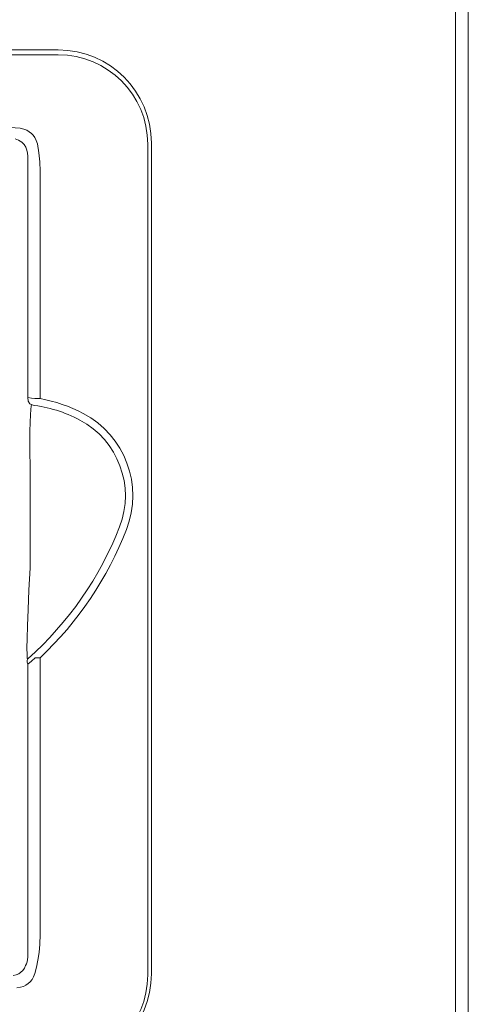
# Model space of a CAD drawing. Header units: millimetres. Extents: x -473 to 23648, y -382 to 1866.
# Tile 415 of 434: x 21676 to 21736, y 659 to 791. Entities that reach past the tile are written whole.
import ezdxf

# ---------------------------------------------------------------- set-up
doc = ezdxf.new("R2010")
doc.units = ezdxf.units.MM
doc.header["$LTSCALE"] = 80
doc.layers.get('0').update_dxf_attribs({"linetype": 'CONTINUOUS'})

msp = doc.modelspace()

# ---------------------------------------------------------------- linework, layer by layer
at = {"linetype": 'Continuous', "lineweight": 0}
for p, q in [((21734.429, 242.741), (21734.429, 862.741)), ((21736.129, 242.741), (21736.129, 862.741)), ((21599.129, 786.941), (21681.129, 786.941)), ((21681.129, 786.291), (21599.129, 786.291)), ((21693.129, 662.79), (21693.129, 774.291)), ((21693.629, 774.441), (21693.629, 662.94)), ((21678.688, 740.135), (21678.687, 770.674)), ((21677.042, 769.956), (21677.043, 740.28)), ((21678.003, 740.135), (21678.688, 740.135)), ((21677.296, 739.447), (21677.602, 739.288)), ((21677.548, 739.294), (21677.602, 739.288)), ((21677.356, 717.444), (21677.356, 731.227)), ((21676.961, 705.3), (21676.933, 705.778)), ((21676.946, 704.778), (21677.043, 704.477)), ((21677.007, 705.175), (21676.961, 705.3)), ((21677.062, 705.224), (21677.006, 705.175)), ((21677.529, 704.916), (21677.043, 704.477)), ((21677.043, 704.477), (21677.044, 669.276)), ((21678.006, 705.36), (21677.529, 704.916)), ((21678.69, 705.36), (21678.006, 705.36)), ((21678.694, 668.194), (21678.69, 705.359)), ((21677.027, 665.168), (21677, 664.831))]:
    msp.add_line(p, q, dxfattribs=at)
for points in [[(21676.016, 776.421), (21675.363, 776.486), (21674.702, 776.53), (21674.025, 776.553)], [(21678.319, 774.325), (21678.18, 774.787), (21677.987, 775.17), (21677.764, 775.482), (21677.516, 775.741), (21677.233, 775.965), (21676.897, 776.161), (21676.493, 776.32), (21676.016, 776.421)], [(21675.322, 775.017), (21675.809, 774.852), (21676.229, 774.578), (21676.537, 774.254), (21676.757, 773.893), (21676.897, 773.486)], [(21676.897, 773.486), (21676.995, 773.089), (21677.031, 772.691)], [(21678.687, 770.674), (21678.645, 771.901), (21678.522, 773.116), (21678.319, 774.325)], [(21677.031, 772.691), (21677.044, 771.38), (21677.042, 769.956)], [(21677.043, 740.28), (21677.093, 739.807), (21677.296, 739.447)], [(21677.043, 740.28), (21677.525, 740.213), (21678.003, 740.135)], [(21677.356, 731.227), (21677.329, 732.821), (21677.323, 734.344), (21677.333, 735.744), (21677.358, 736.963), (21677.394, 737.959), (21677.439, 738.695), (21677.492, 739.147), (21677.548, 739.294)], [(21676.933, 705.778), (21676.926, 706.636), (21676.945, 707.921), (21676.994, 709.657), (21677.078, 711.839), (21677.199, 714.443), (21677.356, 717.444)], [(21677.062, 705.224), (21676.953, 705.038), (21676.946, 704.778)], [(21677.044, 669.276), (21677.051, 667.82), (21677.043, 666.449), (21677.027, 665.168)], [(21677.976, 662.951), (21678.189, 663.806), (21678.383, 664.748), (21678.543, 665.787), (21678.653, 666.932), (21678.694, 668.194)], [(21677, 664.831), (21676.936, 664.528), (21676.847, 664.263), (21676.744, 664.035)], [(21676.744, 664.035), (21676.589, 663.689), (21676.369, 663.382), (21676.118, 663.14), (21675.828, 662.945), (21675.478, 662.793), (21675.071, 662.705)], [(21675.578, 661.065), (21676.046, 661.125), (21676.452, 661.249), (21676.794, 661.414), (21677.089, 661.612), (21677.353, 661.85), (21677.602, 662.152), (21677.821, 662.529), (21677.976, 662.951)]]:
    msp.add_lwpolyline(points, dxfattribs=at)
for centre, radius, start, end in [((21681.129, 774.441), 12.5, 0, 90), ((21681.129, 774.291), 12, 0, 90), ((21675.264, 720.735), 19.7, 62.14012, 79.99141), ((21675.264, 720.735), 18.7, 62.14012, 82.98333), ((21678.629, 727.1), 12.5, 338.81335, 62.14012), ((21678.629, 727.1), 11.5, 338.81335, 62.14012), ((21646.461, 739.569), 46, 311.70167, 338.81335), ((21646.461, 739.569), 47, 313.2929, 338.81335), ((21681.129, 662.94), 12.5, 270, 0), ((21681.129, 662.79), 12, 270, 0)]:
    msp.add_arc(centre, radius, start, end, dxfattribs=at)

doc.saveas('drawing.dxf')
